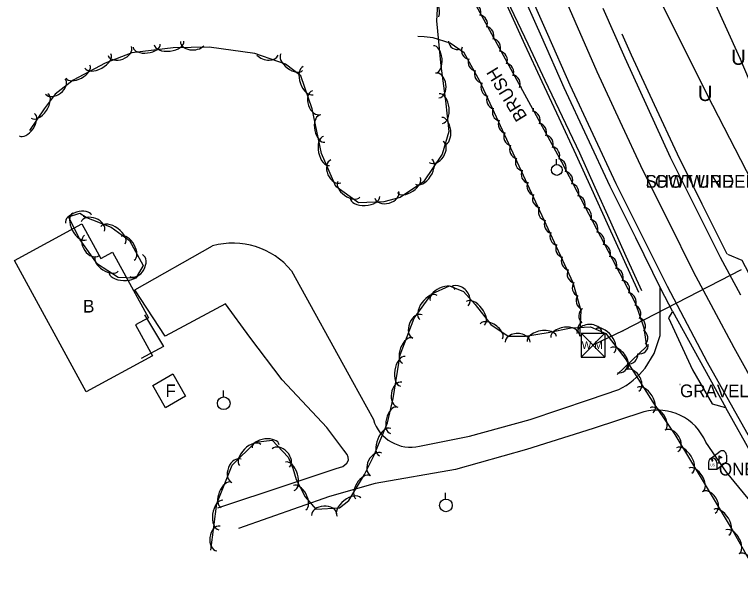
# Model space of a CAD drawing. Extents: x 954793 to 988390, y 1867850 to 1924428.
# Drawn here: x 965023.1 to 965309.1, y 1898960.1 to 1899187.2 of the extents above; entities that cross this region are included whole.
import ezdxf

# ---------------------------------------------------------------- set-up
doc = ezdxf.new("R2010")
doc.units = 0
for name, color, linetype in [('Default', 7, 'Continuous'), ('S_BUILDING', 7, 'Continuous'), ('S_BUILDING_ANNOT', 7, 'Continuous'), ('S_DITCHLINE', 7, 'Continuous'), ('S_DRIVEWAY', 7, 'Continuous'), ('S_EDGE_PAVEMENT', 7, 'Continuous'), ('S_ELECTRIC_UTILITIES_ANNOT', 7, 'Continuous'), ('S_FIBER_OPTIC_CABLE', 7, 'Continuous'), ('S_GRD_PT_SYM', 7, 'Continuous'), ('S_MAILBOX', 7, 'Continuous'), ('S_MAILBOX_ANNOT', 7, 'Continuous'), ('S_MISC_TOPO_POINT', 7, 'Continuous'), ('S_MSC_PT_SYM', 7, 'Continuous'), ('S_PAVEMENT_CROWN', 7, 'Continuous'), ('S_SHOULDER', 7, 'Continuous'), ('S_SURVEY_TEXT_ANNOT', 7, 'Continuous'), ('S_TREE', 7, 'Continuous'), ('S_TREE_ANNOT', 7, 'Continuous'), ('S_UNDERGROUND_CABLE', 7, 'Continuous'), ('S_UTILITY_POLE', 7, 'Continuous'), ('S_UTL_PT_SYM', 7, 'Continuous'), ('S_WATER_UTILITIES', 7, 'Continuous')]:
    doc.layers.add(name, color=color, linetype=linetype)

msp = doc.modelspace()

# ---------------------------------------------------------------- linework, layer by layer
at = {"layer": 'S_BUILDING'}
for points in [[(965051.25, 1899038.44), (965023.05, 1899090.17), (965049.57, 1899104.63), (965057.01, 1899090.98), (965061.64, 1899093.5), (965075.78, 1899067.57), (965070.75, 1899064.82), (965077.37, 1899052.68)], [(965085.42, 1899045.49), (965090.43, 1899036.72), (965082.48, 1899032.18), (965077.48, 1899040.94)]]:
    msp.add_lwpolyline(points, close=True, dxfattribs=at)
at = {"layer": 'S_DITCHLINE'}
for points in [[(965269.03, 1899077.61), (965262.85, 1899091.17), (965256.67, 1899104.74), (965250.5, 1899118.3), (965244.32, 1899131.87), (965237.64, 1899146.3), (965230.97, 1899160.73), (965224.29, 1899175.16), (965217.61, 1899189.59), (965210.76, 1899204.86), (965203.91, 1899220.13), (965197.05, 1899235.39), (965190.2, 1899250.66), (965184.38, 1899262.83), (965178.55, 1899275), (965172.73, 1899287.17), (965166.9, 1899299.34), (965160.73, 1899320.57), (965159.35, 1899323.32), (965144.48, 1899341.28)], [(965270.17, 1899078.22), (965264.07, 1899091.81), (965257.96, 1899105.4), (965251.86, 1899118.99), (965245.75, 1899132.58), (965238.96, 1899146.9), (965232.16, 1899161.22), (965225.36, 1899175.55), (965218.56, 1899189.87), (965212.01, 1899205.29), (965205.47, 1899220.71), (965198.92, 1899236.12), (965192.37, 1899251.54), (965186.58, 1899263.91), (965180.79, 1899276.29), (965174.99, 1899288.66), (965169.2, 1899301.04), (965164.59, 1899319.25), (965164.76, 1899322.07), (965166.31, 1899323.33)]]:
    msp.add_lwpolyline(points, dxfattribs=at)
at = {"layer": 'S_DRIVEWAY'}
for points in [[(965103.18, 1898992.63), (965130.42, 1899001.79), (965149.83, 1899008.16), (965152.44, 1899008.99), (965153.97, 1899010.32), (965154.61, 1899011.43), (965154.49, 1899012.68), (965154.08, 1899013.67), (965152.84, 1899015.47), (965146.08, 1899024.41), (965128.55, 1899043.22), (965115.82, 1899059.93), (965106.13, 1899073.14), (965082.37, 1899060.36), (965070.48, 1899078.64), (965101.1, 1899095.98)], [(965353.99, 1899004.29), (965353.86, 1899010.84), (965343.27, 1899029.88), (965333.12, 1899047.25), (965322.97, 1899064.62), (965316.35, 1899077.43), (965309.72, 1899090.24), (965304.05, 1899092.59)], [(965132.11, 1899086.21), (965156.16, 1899042.56), (965164.42, 1899027.48)], [(965277.45, 1899064.31), (965277.37, 1899079.76)], [(965074.21, 1899068.81), (965081.76, 1899056.25), (965072.93, 1899051.55)], [(965282.33, 1899070.07), (965280.71, 1899067.57), (965290.21, 1899047.05), (965297.88, 1899033.72), (965303.1, 1899032.19)], [(965271.44, 1899047.81), (965275.04, 1899053.58), (965277.46, 1899060.67), (965277.45, 1899064.31)], [(965182.61, 1899016.97), (965202.36, 1899020.94), (965226.16, 1899027.52), (965249.6, 1899035.45), (965261.12, 1899039.29)], [(965270.97, 1899030.52), (965250.99, 1899023.95), (965224.74, 1899015.75), (965196.74, 1899007.85), (965165.14, 1899002.31), (965147.12, 1898997.13), (965111.31, 1898984.5)], [(965341.27, 1898966.85), (965315.13, 1898992.64), (965303.53, 1899006.75), (965295.42, 1899018.56)]]:
    msp.add_lwpolyline(points, dxfattribs=at)
for centre, major_axis, ratio, start_param, end_param in [((965109.22, 1899067.31), (-18.55, 23.34), 0.99569, 4.730848, 5.886086), ((965325.18, 1899121.98), (27.88, 20.71), 0.998181, 3.33181, 3.333534), ((965246.86, 1899067.16), (-1.01, -31.3), 0.998463, 0.505867, 0.936833), ((965276.38, 1899010.55), (-6.29, 19.7), 0.998949, 4.801627, 6.238727), ((965179.22, 1899032.03), (-14.5, -5.43), 0.99694, 6.223626, 7.717303)]:
    msp.add_ellipse(centre, major_axis=major_axis, ratio=ratio, start_param=start_param, end_param=end_param, dxfattribs=at)
at = {"layer": 'S_EDGE_PAVEMENT'}
for points in [[(965316.29, 1899013.98), (965306.2, 1899032.02), (965296.1, 1899050.06), (965288.21, 1899065.02), (965280.32, 1899079.99), (965270.17, 1899100.25), (965260.02, 1899120.5), (965250.96, 1899139.95), (965241.89, 1899159.4), (965233.1, 1899179.34), (965224.32, 1899199.29)], [(965309.14, 1899076.54), (965301.16, 1899091.34), (965291.32, 1899111.11), (965281.48, 1899130.88), (965272.56, 1899150.44), (965263.64, 1899169.99), (965254.94, 1899189.62)]]:
    msp.add_lwpolyline(points, dxfattribs=at)
at = {"layer": 'S_FIBER_OPTIC_CABLE'}
for p, q in [((965308.98, 1899169.94), (965284.07, 1899224.93)), ((965355.43, 1899058), (965308.98, 1899169.94))]:
    msp.add_line(p, q, dxfattribs=at)
at = {"layer": 'S_GRD_PT_SYM'}
msp.add_lwpolyline([(965271.64, 1899123.92), (965271.64, 1899123.97), (965271.64, 1899123.92), (965271.59, 1899123.92), (965271.64, 1899123.92), (965271.64, 1899123.87), (965271.64, 1899123.92), (965271.69, 1899123.92)], dxfattribs=at)
at = {"layer": 'S_MAILBOX'}
for p, q in [((965296.94, 1899011.88), (965301.08, 1899014.98)), ((965303.51, 1899013.51), (965303.51, 1899010.8)), ((965296.39, 1899010.6), (965296.39, 1899007.89)), ((965299.71, 1899007.89), (965303.51, 1899010.8)), ((965299.71, 1899010.6), (965299.71, 1899007.89)), ((965300.56, 1899013.17), (965300.56, 1899010.45)), ((965296.39, 1899007.89), (965299.71, 1899007.89))]:
    msp.add_line(p, q, dxfattribs=at)
for points in [[(965297.57, 1899011.72), (965297.79, 1899011.58), (965297.79, 1899011.19), (965298.1, 1899011.19), (965298.1, 1899011.55), (965297.9, 1899011.8), (965297.57, 1899011.75)], [(965300.56, 1899013.17), (965301.67, 1899012.5), (965300.56, 1899012.15)]]:
    msp.add_lwpolyline(points, dxfattribs=at)
for centre, end in [((965301.85, 1899013.51), 117.5718), ((965298.05, 1899010.6), 180)]:
    msp.add_arc(centre, 1.66, 0, end, dxfattribs=at)
msp.add_ellipse((965300.56, 1899010.45), major_axis=(0.145, 0.132), ratio=0.564646, dxfattribs=at)
at = {"layer": 'S_MSC_PT_SYM'}
msp.add_lwpolyline([(965285.23, 1899041.32), (965285.23, 1899041.37), (965285.23, 1899041.32), (965285.18, 1899041.32), (965285.23, 1899041.32), (965285.23, 1899041.27), (965285.23, 1899041.32), (965285.28, 1899041.32)], dxfattribs=at)
at = {"layer": 'S_PAVEMENT_CROWN'}
msp.add_lwpolyline([(965316.58, 1899037.78), (965306.51, 1899055.8), (965298.54, 1899070.8), (965290.58, 1899085.8), (965280.68, 1899105.67), (965270.77, 1899125.55), (965261.7, 1899145.1), (965252.63, 1899164.65), (965243.92, 1899184.53), (965235.21, 1899204.41)], dxfattribs=at)
at = {"layer": 'S_SHOULDER'}
msp.add_line((965282.32, 1899070.3), (965303.29, 1899032.08), dxfattribs=at)
for points in [[(965282.32, 1899070.3), (965277.87, 1899078.78), (965267.8, 1899099.1), (965257.72, 1899119.42), (965248.67, 1899138.87), (965239.63, 1899158.32), (965230.83, 1899178.26), (965222.02, 1899198.2), (965213.31, 1899218.04), (965204.59, 1899237.87), (965196.2, 1899256.95), (965187.8, 1899276.03), (965179.39, 1899295.54), (965170.97, 1899315.06), (965168.27, 1899321.5), (965165.16, 1899328.15), (965159.34, 1899341.02), (965153.51, 1899353.89)], [(965303.79, 1899092.71), (965293.99, 1899112.4), (965284.18, 1899132.09), (965275.13, 1899151.63), (965266.08, 1899171.17), (965262.45, 1899179.46)], [(965346.08, 1898960.09), (965345.62, 1898960.84), (965335.83, 1898976.51), (965324.98, 1898994.62), (965314.14, 1899012.73), (965303.29, 1899032.08)]]:
    msp.add_lwpolyline(points, dxfattribs=at)
at = {"layer": 'S_TREE'}
for points in [[(965125.93, 1899305.98), (965136.66, 1899301.18), (965143.32, 1899294.82), (965204.73, 1899190.91), (965238.5, 1899129.18), (965267.65, 1899073.28), (965270.99, 1899063.72), (965272.01, 1899056.25), (965260.53, 1899045.33)], [(965190.01, 1899196.6), (965189.24, 1899184.68), (965190.99, 1899166.96), (965192.83, 1899153.22), (965194.17, 1899141.08), (965191.49, 1899132.19), (965184.16, 1899121.25), (965174.93, 1899115.09), (965168.53, 1899113.34), (965158.53, 1899112.93), (965149.61, 1899119.41), (965144.04, 1899132.45), (965140.36, 1899150.06), (965135.83, 1899163), (965129.76, 1899167.71), (965117.77, 1899171.88), (965099.68, 1899174.41), (965085.6, 1899174.07), (965069.32, 1899172.1), (965058.8, 1899168.08), (965046.18, 1899161.31), (965039, 1899155.76), (965034.79, 1899150.09), (965028.9, 1899141.43)], [(965245.76, 1899060.36), (965246.34, 1899070.34), (965243.14, 1899081.39), (965206.38, 1899160.96), (965200.25, 1899172.06), (965194.63, 1899175.9), (965188.02, 1899178.07), (965184.47, 1899178.36), (965181.96, 1899178.56)], [(965050.13, 1899107.64), (965061.13, 1899103.34), (965068.36, 1899098.16), (965073.79, 1899088.26), (965070.87, 1899083.23), (965063.95, 1899083.49), (965055.69, 1899088.82), (965048.96, 1899098.43), (965044.32, 1899107.49), (965048.81, 1899108.87), (965051.26, 1899107.35)], [(965100.4, 1898976), (965102.76, 1898994.39), (965108.83, 1899009.51), (965118.05, 1899018.64), (965124.59, 1899019.4), (965130.92, 1899012.71), (965132.69, 1899008.34), (965134.06, 1899003.84), (965137.56, 1898997.08), (965141.76, 1898992.19), (965151.06, 1898992.73), (965154.75, 1898995.62), (965160.9, 1899005.79), (965164.62, 1899013.24), (965169.95, 1899026.18), (965172.21, 1899035.75), (965174.93, 1899053.05), (965180.53, 1899067.47), (965187.4, 1899077.02), (965194.44, 1899080.2), (965199.93, 1899078.01), (965204.59, 1899072.88), (965210.64, 1899065.02), (965217.54, 1899060.42), (965224.38, 1899060.37), (965233.27, 1899061.86), (965242.39, 1899063.66), (965250.01, 1899064), (965256.07, 1899061.45), (965263.63, 1899051.6), (965274.49, 1899034.33), (965283.14, 1899021.54), (965293.99, 1899003.76), (965306.5, 1898982.65), (965317.99, 1898962.32)]]:
    msp.add_lwpolyline(points, dxfattribs=at)
for centre, start, end in [((965203.11, 1899188.15), 337.8835, 79.4804), ((965205.71, 1899183.55), 337.8835, 79.4804), ((965208.29, 1899178.91), 337.8835, 79.4804), ((965197.64, 1899177.02), 184.8763, 286.4732), ((965210.9, 1899174.14), 337.8835, 79.4804), ((965202.75, 1899173.04), 158.0869, 259.6838), ((965213.58, 1899169.16), 337.8835, 79.4804), ((965205.37, 1899168.45), 158.0869, 259.6838), ((965216.07, 1899164.45), 337.8835, 79.4804), ((965207.88, 1899163.75), 158.0869, 259.6838), ((965218.67, 1899159.85), 337.8835, 79.4804), ((965210.42, 1899158.49), 153.9944, 255.5913), ((965221.25, 1899155.21), 63.1999, 79.4804), ((965212.69, 1899153.55), 153.9944, 255.5913), ((965214.95, 1899148.75), 153.9944, 255.5913), ((965226.54, 1899145.47), 337.8835, 79.4804), ((965223.86, 1899150.44), 337.8835, 358.2766), ((965217.23, 1899143.99), 153.9944, 255.5913), ((965229.04, 1899140.75), 337.8835, 79.4804), ((965219.4, 1899139.11), 153.9944, 255.5913), ((965231.64, 1899136.15), 337.8835, 79.4804), ((965221.74, 1899133.97), 153.9944, 255.5913), ((965234.21, 1899131.52), 337.8835, 79.4804), ((965224.02, 1899129.03), 153.9944, 255.5913), ((965236.78, 1899126.78), 336.7378, 78.3347), ((965226.28, 1899124.23), 153.9944, 255.5913), ((965239.36, 1899121.76), 336.7378, 78.3347), ((965228.56, 1899119.46), 153.9944, 255.5913), ((965241.76, 1899116.99), 336.7378, 78.3347), ((965230.73, 1899114.59), 153.9944, 255.5913), ((965244.27, 1899112.34), 336.7378, 78.3347), ((965233.07, 1899109.45), 153.9944, 255.5913), ((965246.75, 1899107.65), 336.7378, 78.3347), ((965235.35, 1899104.51), 153.9944, 255.5913), ((965249.26, 1899102.83), 336.7378, 78.3347), ((965237.6, 1899099.71), 153.9944, 255.5913), ((965251.84, 1899097.8), 336.7378, 78.3347), ((965239.89, 1899094.94), 153.9944, 255.5913), ((965254.25, 1899093.04), 336.7378, 78.3347), ((965242.06, 1899090.07), 153.9944, 255.5913), ((965256.75, 1899088.39), 336.7378, 78.3347), ((965244.39, 1899084.93), 153.9944, 255.5913), ((965259.24, 1899083.7), 336.7378, 78.3347), ((965261.75, 1899078.88), 336.7378, 78.3347), ((965246.42, 1899079.47), 145.3619, 246.9588), ((965247.93, 1899074.39), 145.3619, 246.9588), ((965264.33, 1899073.85), 336.7378, 78.3347), ((965248.96, 1899068.35), 125.8755, 227.4724), ((965266.15, 1899069.27), 328.4798, 70.0767), ((965267.97, 1899064.31), 328.4798, 70.0767), ((965248.58, 1899063.02), 125.8755, 227.4724), ((965268.91, 1899059.65), 316.9144, 58.5113), ((965269.1, 1899056.99), 262.7747, 4.3716), ((965264.99, 1899053.12), 262.7747, 4.3716), ((965261.07, 1899049.49), 262.7747, 4.3716)]:
    msp.add_arc(centre, 3.64, start, end, dxfattribs=at)
for centre, major_axis, ratio, start_param, end_param in [((965187.06, 1899187.96), (0.32, 4.95), 0.685311, 4.428797, 6.283185), ((965083.93, 1899176.01), (5.83, 0.71), 0.55008, 3.141593, 6.283185), ((965093.37, 1899176.64), (4.95, 0.12), 0.685311, 3.141593, 5.717675), ((965064.55, 1899172.83), (4.63, 1.77), 0.685311, 3.141593, 6.283185), ((965075.12, 1899174.94), (5.31, 0.64), 0.540699, 3.141593, 6.283185), ((965188.6, 1899169.55), (-0.53, 5.32), 0.540699, 3.141593, 6.283185), ((965055.86, 1899168.91), (5.17, 2.78), 0.55008, 3.141593, 6.283185), ((965122.25, 1899172.84), (4.68, -1.63), 0.685311, 4.078849, 6.283185), ((965132.26, 1899168.45), (4.23, -3.27), 0.540699, 3.141593, 6.283185), ((965048.05, 1899164.72), (4.71, 2.53), 0.540699, 3.141593, 6.283185), ((965138.73, 1899161.15), (1.94, -5.54), 0.55008, 3.141593, 6.283185), ((965189.62, 1899159.22), (-0.66, 4.91), 0.685311, 3.141593, 6.283185), ((965039.15, 1899158.89), (3.92, 3.03), 0.685311, 3.141593, 6.283185), ((965142.03, 1899152.49), (1.64, -4.68), 0.685311, 3.141593, 6.283185), ((965032.94, 1899151.14), (3.3, 4.85), 0.55008, 3.141593, 6.283185), ((965191.04, 1899150.12), (-0.64, 5.83), 0.55008, 3.141593, 6.283185), ((965027.95, 1899143.81), (3.01, 4.42), 0.540699, 3.141593, 6.283185), ((965144.19, 1899142.12), (1.09, -5.23), 0.540699, 3.141593, 6.283185), ((965192.01, 1899141.3), (-0.59, 5.31), 0.540699, 3.141593, 6.283185), ((965146, 1899133.44), (1.2, -5.74), 0.55008, 3.141593, 6.283185), ((965189.19, 1899133.05), (2.76, 4.12), 0.685311, 3.141593, 6.283185), ((965149.65, 1899125.39), (1.95, -4.56), 0.685311, 3.141593, 6.283185), ((965184.26, 1899125.21), (3.26, 4.88), 0.55008, 3.141593, 6.283185), ((965178.39, 1899119.95), (4.45, 2.97), 0.540699, 3.141593, 6.283185), ((965154.75, 1899118.29), (4.32, -3.14), 0.540699, 3.141593, 6.283185), ((965169.74, 1899116.14), (4.78, 1.31), 0.685311, 3.141593, 6.283185), ((965161.1, 1899115.16), (5.86, 0.24), 0.55008, 3.141593, 6.283185), ((965048.27, 1899106.49), (-5.11, -1.58), 0.540699, 3.141593, 6.283185), ((965048.67, 1899103.65), (2.68, -5.22), 0.55008, 3.141593, 6.283185), ((965053.88, 1899103.62), (-4.61, 1.81), 0.685311, 3.141593, 6.283185), ((965061.85, 1899100.21), (-4.77, 3.42), 0.55008, 3.141593, 6.283185), ((965053.48, 1899096.13), (2.84, -4.06), 0.685311, 3.141593, 6.283185), ((965067.64, 1899095.05), (-2.57, 4.69), 0.540699, 3.141593, 6.283185), ((965059.4, 1899088.95), (4.49, -2.9), 0.540699, 3.141593, 6.283185), ((965071.03, 1899088.25), (2.49, 4.29), 0.685311, 3.141593, 6.283185), ((965066.11, 1899085.53), (5.86, -0.21), 0.55008, 3.141593, 6.283185), ((965191.73, 1899076.65), (-4.87, -2.2), 0.54068, 3.141593, 6.283185), ((965198.48, 1899076.07), (-3.33, 3.67), 0.685312, 3.141597, 6.28319), ((965186.16, 1899071.66), (-3.43, -4.76), 0.550056, 3.141593, 6.283185), ((965204.61, 1899069.38), (-3.57, 4.65), 0.550079, 3.141596, 6.283188), ((965181.82, 1899064.21), (-1.79, -4.62), 0.685284, 3.141593, 6.283185), ((965210.91, 1899062.29), (-4.45, 2.96), 0.540702, 3.14159, 6.283183), ((965249.51, 1899061.59), (-4.95, -0.22), 0.685419, 3.141441, 6.283034), ((965230.81, 1899059.3), (-5.79, -0.97), 0.550093, 3.141538, 6.283131), ((965239.59, 1899060.95), (-5.24, -1.04), 0.540739, 3.141515, 6.283108), ((965255.65, 1899058.51), (-3.57, 4.66), 0.550103, 3.141609, 6.283201), ((965177.85, 1899054.7), (-1.93, -4.98), 0.540678, 3.141593, 6.283185), ((965221.27, 1899058.01), (-4.96, 0.04), 0.685312, 3.141546, 6.283139), ((965261.05, 1899051.48), (-3.25, 4.24), 0.540723, 3.141608, 6.283201), ((965176.05, 1899046.52), (-0.91, -5.8), 0.550062, 3.141593, 6.283185), ((965266.32, 1899042.85), (-2.64, 4.19), 0.685314, 3.141609, 6.283202), ((965174.87, 1899037.34), (-0.77, -4.9), 0.685288, 3.141593, 6.283185), ((965271.47, 1899035.16), (-3.12, 4.97), 0.550082, 3.141603, 6.283195), ((965172.36, 1899027.16), (-1.23, -5.2), 0.54068, 3.141593, 6.283185), ((965276.41, 1899027.71), (-2.99, 4.43), 0.5407, 3.141599, 6.283191), ((965169.11, 1899018.57), (-2.23, -5.43), 0.550058, 3.141593, 6.283185), ((965281.85, 1899019.08), (-2.58, 4.23), 0.685308, 3.141599, 6.283192), ((965121.98, 1899016.96), (-5.31, -0.62), 0.540687, 3.141593, 6.283185), ((965115.88, 1899013.5), (-4.17, -4.13), 0.550056, 3.141593, 6.283185), ((965127.96, 1899012.37), (-3.4, 3.6), 0.68531, 3.141593, 6.283185), ((965286.89, 1899011.32), (-3.06, 5.01), 0.550078, 3.141597, 6.283189), ((965165.58, 1899009.83), (-2.22, -4.43), 0.685282, 3.141593, 6.283185), ((965110.51, 1899007.28), (-1.85, -4.6), 0.685283, 3.141593, 6.283185), ((965131.46, 1899005.08), (-1.71, 5.61), 0.550072, 3.141593, 6.283185), ((965291.51, 1899003.75), (-2.79, 4.56), 0.540697, 3.141596, 6.283189), ((965160.34, 1899000.76), (-2.76, -4.58), 0.540676, 3.141593, 6.283185), ((965106.42, 1898997.81), (-1.99, -4.96), 0.540678, 3.141593, 6.283185), ((965135.36, 1898996.71), (-2.46, 4.75), 0.540696, 3.141593, 6.283185), ((965296.54, 1898994.78), (-2.53, 4.26), 0.685308, 3.141599, 6.283192), ((965154.82, 1898992.97), (-4.62, -3.62), 0.550057, 3.141593, 6.283185), ((965104.31, 1898989.83), (-0.75, -5.82), 0.550062, 3.141593, 6.283185), ((965145.06, 1898989.99), (-4.95, -0.29), 0.685297, 3.141593, 6.283185), ((965301.49, 1898986.95), (-2.99, 5.05), 0.550077, 3.141597, 6.283189), ((965103.39, 1898980.61), (-0.63, -4.91), 0.685289, 3.141593, 6.283185), ((965305.94, 1898979.33), (-2.63, 4.65), 0.540698, 3.1416, 6.283193), ((965310.78, 1898970.24), (-2.44, 4.31), 0.68531, 3.141605, 6.283198)]:
    msp.add_ellipse(centre, major_axis=major_axis, ratio=ratio, start_param=start_param, end_param=end_param, dxfattribs=at)
at = {"layer": 'S_UNDERGROUND_CABLE'}
for p, q in [((965308.98, 1899169.94), (965284.07, 1899224.92)), ((965295.89, 1899155.65), (965264.83, 1899218.2)), ((965355.43, 1899058), (965308.98, 1899169.94)), ((965345.13, 1899059.93), (965295.89, 1899155.65))]:
    msp.add_line(p, q, dxfattribs=at)
at = {"layer": 'S_UTILITY_POLE'}
for p, q in [((965236.58, 1899128.07), (965236.58, 1899130.18)), ((965105.34, 1899036.46), (965105.34, 1899038.94)), ((965192.83, 1898996.15), (965192.83, 1898998.63))]:
    msp.add_line(p, q, dxfattribs=at)
for centre, radius in [((965236.7, 1899125.93), 2.13), ((965105.48, 1899033.94), 2.5), ((965192.98, 1898993.63), 2.5)]:
    msp.add_circle(centre, radius, dxfattribs=at)
at = {"layer": 'S_UTL_PT_SYM'}
for points in [[(965308.98, 1899169.94), (965308.98, 1899169.99), (965308.98, 1899169.94), (965308.93, 1899169.94), (965308.98, 1899169.94), (965308.98, 1899169.89), (965308.98, 1899169.94), (965309.03, 1899169.94)], [(965271.64, 1899123.92), (965271.64, 1899123.97), (965271.64, 1899123.92), (965271.59, 1899123.92), (965271.64, 1899123.92), (965271.64, 1899123.87), (965271.64, 1899123.92), (965271.69, 1899123.92)], [(965262.75, 1899062.48), (965262.75, 1899062.53), (965262.75, 1899062.48), (965262.7, 1899062.48), (965262.75, 1899062.48), (965262.75, 1899062.43), (965262.75, 1899062.48), (965262.8, 1899062.48)], [(965250.88, 1899056.79), (965250.88, 1899056.84), (965250.88, 1899056.79), (965250.83, 1899056.79), (965250.88, 1899056.79), (965250.88, 1899056.74), (965250.88, 1899056.79), (965250.93, 1899056.79)]]:
    msp.add_lwpolyline(points, dxfattribs=at)
at = {"layer": 'S_WATER_UTILITIES'}
for p, q in [((965309.3, 1899086.59), (965262.75, 1899062.48)), ((965262.75, 1899062.48), (965250.88, 1899056.79)), ((965246.31, 1899061.59), (965255.65, 1899061.59)), ((965246.31, 1899061.59), (965246.31, 1899052.09)), ((965246.31, 1899061.59), (965255.65, 1899052.09)), ((965255.65, 1899061.59), (965246.31, 1899052.09)), ((965255.65, 1899061.59), (965255.65, 1899052.09)), ((965246.31, 1899052.09), (965255.65, 1899052.09))]:
    msp.add_line(p, q, dxfattribs=at)

# ---------------------------------------------------------------- texts
at = {"layer": 'Default'}
for p in [(965305.35, 1899167.39), (965292.26, 1899153.11)]:
    msp.add_text('U', height=6, rotation=360, dxfattribs=at).set_placement(p)
at = {"layer": 'S_BUILDING_ANNOT'}
for s, p in [('B', (965050.07, 1899069.7)), ('F', (965082.52, 1899036.33))]:
    msp.add_text(s, height=5, dxfattribs=at).set_placement(p)
at = {"layer": 'S_ELECTRIC_UTILITIES_ANNOT'}
msp.add_text('LOW WIRE', height=5, dxfattribs=at).set_placement((965271.64, 1899118.92))
at = {"layer": 'S_MAILBOX'}
msp.add_text('US', height=0.96, rotation=360, dxfattribs=at).set_placement((965297.15, 1899009.08))
at = {"layer": 'S_MAILBOX_ANNOT'}
msp.add_text('ONE POST 2 BOXES', height=5, dxfattribs=at).set_placement((965300.56, 1899005.45))
at = {"layer": 'S_MISC_TOPO_POINT'}
msp.add_text('SHOT UNDER LOW WIRE', height=5, dxfattribs=at).set_placement((965271.64, 1899118.92))
at = {"layer": 'S_SURVEY_TEXT_ANNOT'}
msp.add_text('GRAVEL DW NO CUS', height=5, dxfattribs=at).set_placement((965285.23, 1899036.32))
at = {"layer": 'S_TREE_ANNOT'}
msp.add_text('BRUSH', height=5, rotation=121.3726, dxfattribs=at).set_placement((965225.19, 1899147.01))
at = {"layer": 'S_WATER_UTILITIES'}
msp.add_text('W M', height=3, rotation=360, dxfattribs=at).set_placement((965246.52, 1899055.35))

doc.saveas('drawing.dxf')
